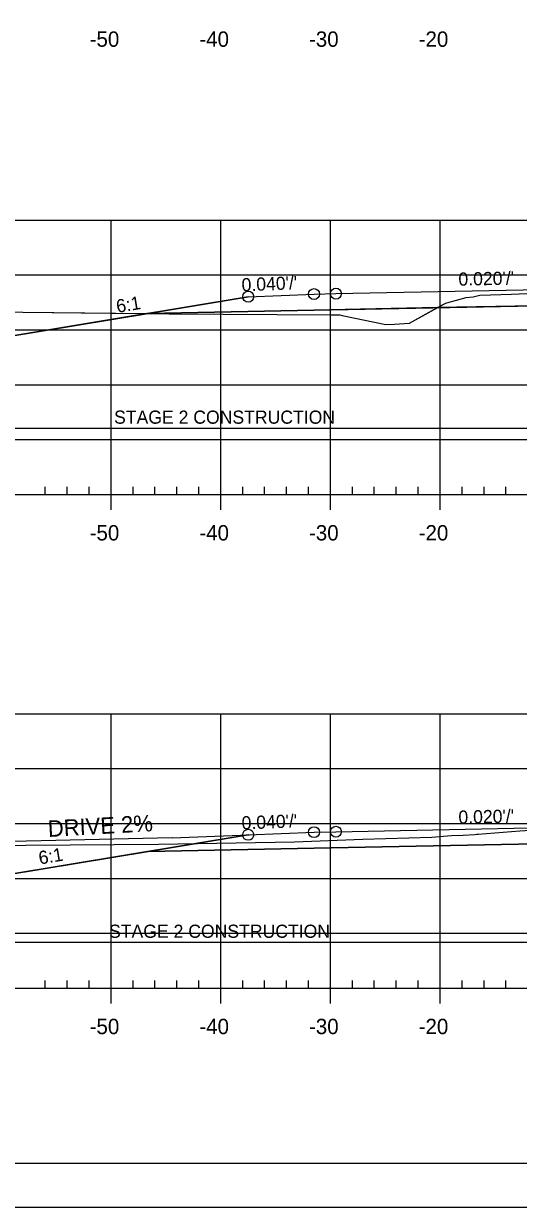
# Model space of a CAD drawing. Extents: x 1365647 to 1367999, y 387113 to 400173.
# Drawn here: x 1365836.1 to 1365881.2, y 389506.1 to 389614 of the extents above; entities that cross this region are included whole.
import ezdxf

# ---------------------------------------------------------------- set-up
doc = ezdxf.new("R2010")
doc.units = 0
for name, color, linetype in [('R_Alt Surface', 7, 'Continuous'), ('R_Axis', 7, 'Continuous'), ('R_Axis Annot', 7, 'Continuous'), ('R_Border', 7, 'Continuous'), ('R_Contours', 7, 'Continuous'), ('R_Drive', 7, 'Continuous'), ('R_Exist Surface', 7, 'Continuous'), ('R_Fin Surface', 7, 'Continuous'), ('R_Fin Surface Annot', 7, 'Continuous'), ('R_Grid', 7, 'Continuous'), ('R_No Plot', 7, 'Continuous'), ('R_Proposed Const Limits', 7, 'Continuous'), ('R_Water', 7, 'Continuous')]:
    doc.layers.add(name, color=color, linetype=linetype)

msp = doc.modelspace()

# ---------------------------------------------------------------- linework, layer by layer
at = {"layer": 'R_Alt Surface'}
for points in [[(1365847.47, 389587.6), (1365862.59, 389587.9), (1365882.7, 389588.3), (1365882.7, 389589.59), (1365894.09, 389589.82), (1365906.44, 389589.57), (1365906.44, 389588.28), (1365925.59, 389587.9), (1365940.72, 389587.6)], [(1365847.47, 389538.55), (1365862.59, 389538.86), (1365882.78, 389539.26), (1365882.78, 389540.55), (1365894.09, 389540.77), (1365906.59, 389540.52), (1365906.59, 389539.24), (1365925.59, 389538.86), (1365940.72, 389538.55)]]:
    msp.add_lwpolyline(points, dxfattribs=at)
at = {"layer": 'R_Axis'}
for p, q in [((1365838.09, 389571.1), (1365838.09, 389571.8)), ((1365840.09, 389571.1), (1365840.09, 389571.8)), ((1365842.09, 389571.1), (1365842.09, 389571.8)), ((1365846.09, 389571.1), (1365846.09, 389571.8)), ((1365848.09, 389571.1), (1365848.09, 389571.8)), ((1365850.09, 389571.1), (1365850.09, 389571.8)), ((1365852.09, 389571.1), (1365852.09, 389571.8)), ((1365856.09, 389571.1), (1365856.09, 389571.8)), ((1365858.09, 389571.1), (1365858.09, 389571.8)), ((1365860.09, 389571.1), (1365860.09, 389571.8)), ((1365862.09, 389571.1), (1365862.09, 389571.8)), ((1365866.09, 389571.1), (1365866.09, 389571.8)), ((1365868.09, 389571.1), (1365868.09, 389571.8)), ((1365870.09, 389571.1), (1365870.09, 389571.8)), ((1365872.09, 389571.1), (1365872.09, 389571.8)), ((1365876.09, 389571.1), (1365876.09, 389571.8)), ((1365878.09, 389571.1), (1365878.09, 389571.8)), ((1365880.09, 389571.1), (1365880.09, 389571.8)), ((1365749.09, 389571.1), (1366039.09, 389571.1)), ((1365844.09, 389569.7), (1365844.09, 389571.1)), ((1365854.09, 389569.7), (1365854.09, 389571.1)), ((1365864.09, 389569.7), (1365864.09, 389571.1)), ((1365874.09, 389569.7), (1365874.09, 389571.1)), ((1365838.09, 389526.1), (1365838.09, 389526.8)), ((1365840.09, 389526.1), (1365840.09, 389526.8)), ((1365842.09, 389526.1), (1365842.09, 389526.8)), ((1365846.09, 389526.1), (1365846.09, 389526.8)), ((1365848.09, 389526.1), (1365848.09, 389526.8)), ((1365850.09, 389526.1), (1365850.09, 389526.8)), ((1365852.09, 389526.1), (1365852.09, 389526.8)), ((1365856.09, 389526.1), (1365856.09, 389526.8)), ((1365858.09, 389526.1), (1365858.09, 389526.8)), ((1365860.09, 389526.1), (1365860.09, 389526.8)), ((1365862.09, 389526.1), (1365862.09, 389526.8)), ((1365866.09, 389526.1), (1365866.09, 389526.8)), ((1365868.09, 389526.1), (1365868.09, 389526.8)), ((1365870.09, 389526.1), (1365870.09, 389526.8)), ((1365872.09, 389526.1), (1365872.09, 389526.8)), ((1365876.09, 389526.1), (1365876.09, 389526.8)), ((1365878.09, 389526.1), (1365878.09, 389526.8)), ((1365880.09, 389526.1), (1365880.09, 389526.8)), ((1365749.09, 389526.1), (1366039.09, 389526.1)), ((1365844.09, 389524.7), (1365844.09, 389526.1)), ((1365854.09, 389524.7), (1365854.09, 389526.1)), ((1365864.09, 389524.7), (1365864.09, 389526.1)), ((1365874.09, 389524.7), (1365874.09, 389526.1))]:
    msp.add_line(p, q, dxfattribs=at)
at = {"layer": 'R_Border'}
msp.add_line((1366052.27, 389510.1), (1365736.09, 389510.1), dxfattribs=at)
at = {"layer": 'R_Contours'}
for points in [[(1365873.86, 389588.13), (1365874.44, 389588.45), (1365874.6, 389588.52), (1365874.71, 389588.56), (1365876.46, 389589.04), (1365877.09, 389589.12), (1365877.7, 389589.25), (1365880.6, 389589.36), (1365882.7, 389589.43), (1365882.7, 389588.3)], [(1365847.35, 389587.58), (1365849.38, 389587.56), (1365864.13, 389587.47), (1365864.93, 389587.46), (1365865.17, 389587.41), (1365869.13, 389586.58), (1365869.93, 389586.63), (1365871.3, 389586.7), (1365873.86, 389588.13), (1365862.59, 389587.9), (1365847.47, 389587.6)], [(1365827.82, 389587.71), (1365828.78, 389587.72), (1365833.26, 389587.75), (1365836.05, 389587.71), (1365847.35, 389587.58), (1365834.59, 389585.45)], [(1365826.58, 389539.08), (1365829.92, 389539.1), (1365836.32, 389539.13), (1365848.4, 389539.23), (1365860.8, 389539.43), (1365867.03, 389539.67), (1365873.33, 389539.87), (1365875.13, 389540), (1365876.18, 389540.05), (1365877.24, 389540.1), (1365877.43, 389540.12), (1365877.55, 389540.14), (1365881.35, 389540.42), (1365882.78, 389540.51), (1365882.78, 389539.26), (1365862.59, 389538.86), (1365847.47, 389538.55), (1365834.59, 389536.41)]]:
    msp.add_lwpolyline(points, close=True, dxfattribs=at)
at = {"layer": 'R_Drive'}
for q in [(1365814.09, 389539), (1365856.67, 389540.08)]:
    msp.add_line((1365849.67, 389539.8), q, dxfattribs=at)
at = {"layer": 'R_Exist Surface'}
for points in [[(1365836.05, 389587.71), (1365849.38, 389587.56), (1365864.13, 389587.47), (1365864.93, 389587.46), (1365865.17, 389587.41), (1365869.13, 389586.58), (1365869.93, 389586.63), (1365871.3, 389586.7), (1365874.44, 389588.45), (1365874.6, 389588.52), (1365874.71, 389588.56), (1365876.46, 389589.04), (1365877.09, 389589.12), (1365877.7, 389589.25), (1365880.6, 389589.36), (1365882.7, 389589.43)], [(1365829.92, 389539.1), (1365836.32, 389539.13), (1365848.4, 389539.23), (1365860.8, 389539.43), (1365867.03, 389539.67), (1365873.33, 389539.87), (1365875.13, 389540), (1365876.18, 389540.05), (1365877.24, 389540.1), (1365877.43, 389540.12), (1365877.55, 389540.14), (1365881.35, 389540.42)]]:
    msp.add_lwpolyline(points, dxfattribs=at)
at = {"layer": 'R_Fin Surface'}
for points in [[(1365827.82, 389587.71), (1365834.59, 389585.45), (1365852.3, 389588.4), (1365856.59, 389589.12), (1365862.59, 389589.36), (1365864.59, 389589.4), (1365894.09, 389589.99), (1365923.59, 389589.4), (1365925.59, 389589.36), (1365931.59, 389589.12), (1365935.89, 389588.4), (1365953.59, 389585.45), (1365968.98, 389590.58)], [(1365827.82, 389587.71), (1365834.59, 389585.45), (1365847.47, 389587.6), (1365856.59, 389589.12), (1365862.59, 389589.36), (1365864.59, 389589.4), (1365894.09, 389589.99), (1365923.59, 389589.4), (1365925.59, 389589.36), (1365931.59, 389589.12), (1365940.72, 389587.6), (1365953.59, 389585.45), (1365968.98, 389590.58)], [(1365856.59, 389589.12), (1365862.59, 389589.36), (1365864.59, 389589.4), (1365894.09, 389589.99), (1365923.59, 389589.4), (1365925.59, 389589.36), (1365931.59, 389589.12)], [(1365826.58, 389539.08), (1365834.59, 389536.41), (1365852.3, 389539.36), (1365856.59, 389540.07), (1365862.59, 389540.31), (1365864.59, 389540.35), (1365894.09, 389540.94), (1365923.59, 389540.35), (1365925.59, 389540.31), (1365931.59, 389540.07), (1365935.89, 389539.36), (1365953.59, 389536.41), (1365967.35, 389540.99)], [(1365826.58, 389539.08), (1365834.59, 389536.41), (1365847.47, 389538.55), (1365856.59, 389540.07), (1365862.59, 389540.31), (1365864.59, 389540.35), (1365894.09, 389540.94), (1365923.59, 389540.35), (1365925.59, 389540.31), (1365931.59, 389540.07), (1365940.72, 389538.55), (1365953.59, 389536.41), (1365967.35, 389540.99)], [(1365856.59, 389540.07), (1365862.59, 389540.31), (1365864.59, 389540.35), (1365894.09, 389540.94), (1365923.59, 389540.35), (1365925.59, 389540.31), (1365931.59, 389540.07)]]:
    msp.add_lwpolyline(points, dxfattribs=at)
at = {"layer": 'R_Grid'}
for p, q in [((1365749.09, 389596.1), (1366039.09, 389596.1)), ((1365844.09, 389571.1), (1365844.09, 389596.1)), ((1365854.09, 389571.1), (1365854.09, 389596.1)), ((1365864.09, 389571.1), (1365864.09, 389596.1)), ((1365874.09, 389571.1), (1365874.09, 389596.1)), ((1365749.09, 389591.1), (1366039.09, 389591.1)), ((1365749.09, 389586.1), (1366039.09, 389586.1)), ((1365749.09, 389581.1), (1366039.09, 389581.1)), ((1365749.09, 389576.1), (1366039.09, 389576.1)), ((1365749.09, 389571.1), (1366039.09, 389571.1)), ((1365749.09, 389551.1), (1366039.09, 389551.1)), ((1365844.09, 389526.1), (1365844.09, 389551.1)), ((1365854.09, 389526.1), (1365854.09, 389551.1)), ((1365864.09, 389526.1), (1365864.09, 389551.1)), ((1365874.09, 389526.1), (1365874.09, 389551.1)), ((1365749.09, 389546.1), (1366039.09, 389546.1)), ((1365749.09, 389541.1), (1366039.09, 389541.1)), ((1365749.09, 389536.1), (1366039.09, 389536.1)), ((1365749.09, 389531.1), (1366039.09, 389531.1)), ((1365749.09, 389526.1), (1366039.09, 389526.1))]:
    msp.add_line(p, q, dxfattribs=at)
at = {"layer": 'R_No Plot'}
msp.add_line((1365723.69, 389506.12), (1366057.03, 389506.12), dxfattribs=at)
msp.add_lwpolyline([(1365723.69, 389719.45), (1366057.03, 389719.45), (1366057.03, 389506.11), (1365723.69, 389506.11)], close=True, dxfattribs=at)
for centre in [(1365856.59, 389589.12), (1365856.59, 389589.12), (1365856.59, 389589.12), (1365856.59, 389589.12), (1365856.59, 389589.12), (1365862.59, 389589.36), (1365862.59, 389589.36), (1365862.59, 389589.36), (1365862.59, 389589.36), (1365862.59, 389589.36), (1365864.59, 389589.4), (1365864.59, 389589.4), (1365864.59, 389589.4), (1365864.59, 389589.4), (1365864.59, 389589.4), (1365856.59, 389540.07), (1365856.59, 389540.07), (1365856.59, 389540.07), (1365856.59, 389540.07), (1365856.59, 389540.07), (1365862.59, 389540.31), (1365862.59, 389540.31), (1365862.59, 389540.31), (1365862.59, 389540.31), (1365862.59, 389540.31), (1365864.59, 389540.35), (1365864.59, 389540.35), (1365864.59, 389540.35), (1365864.59, 389540.35), (1365864.59, 389540.35)]:
    msp.add_circle(centre, 0.5, dxfattribs=at)
at = {"layer": 'R_Proposed Const Limits'}
for points in [[(1365856.59, 389589.12), (1365834.59, 389585.45), (1365827.82, 389587.71)], [(1365856.59, 389540.07), (1365834.59, 389536.41), (1365826.58, 389539.08)]]:
    msp.add_lwpolyline(points, dxfattribs=at)
at = {"layer": 'R_Water'}
for p, q in [((1365827.82, 389577.15), (1365882.7, 389577.15)), ((1365826.58, 389530.29), (1365882.78, 389530.29))]:
    msp.add_line(p, q, dxfattribs=at)

# ---------------------------------------------------------------- texts
at = {"layer": 'R_Axis Annot'}
for s, p in [('-50', (1365842.13, 389611.9)), ('-40', (1365852.13, 389611.9)), ('-30', (1365862.13, 389611.9)), ('-20', (1365872.13, 389611.9)), ('-50', (1365842.13, 389566.9)), ('-40', (1365852.13, 389566.9)), ('-30', (1365862.13, 389566.9)), ('-20', (1365872.13, 389566.9)), ('-50', (1365842.13, 389521.9)), ('-40', (1365852.13, 389521.9)), ('-30', (1365862.13, 389521.9)), ('-20', (1365872.13, 389521.9))]:
    msp.add_text(s, height=1.4, dxfattribs=at).set_placement(p)
at = {"layer": 'R_Drive'}
msp.add_text('DRIVE 2%', height=1.5, rotation=3.1665, dxfattribs=at).set_placement((1365838.36, 389539.87))
at = {"layer": 'R_Fin Surface Annot'}
for s, rotation, p in [("0.020'/'", 1.1458, (1365875.77, 389590.12)), ("0.040'/'", 2.2906, (1365856.01, 389589.6)), ('6:1', 9.4623, (1365844.66, 389587.64)), ("0.040'/'", 2.2906, (1365856.01, 389540.55)), ("0.020'/'", 1.1458, (1365875.77, 389541.08)), ('6:1', 9.4623, (1365837.58, 389537.36))]:
    msp.add_text(s, height=1.2, rotation=rotation, dxfattribs=at).set_placement(p)
at = {"layer": 'R_Water'}
for p in [(1365844.36, 389577.54), (1365843.9, 389530.68)]:
    msp.add_text('STAGE 2 CONSTRUCTION', height=1.2, dxfattribs=at).set_placement(p)

doc.saveas('drawing.dxf')
